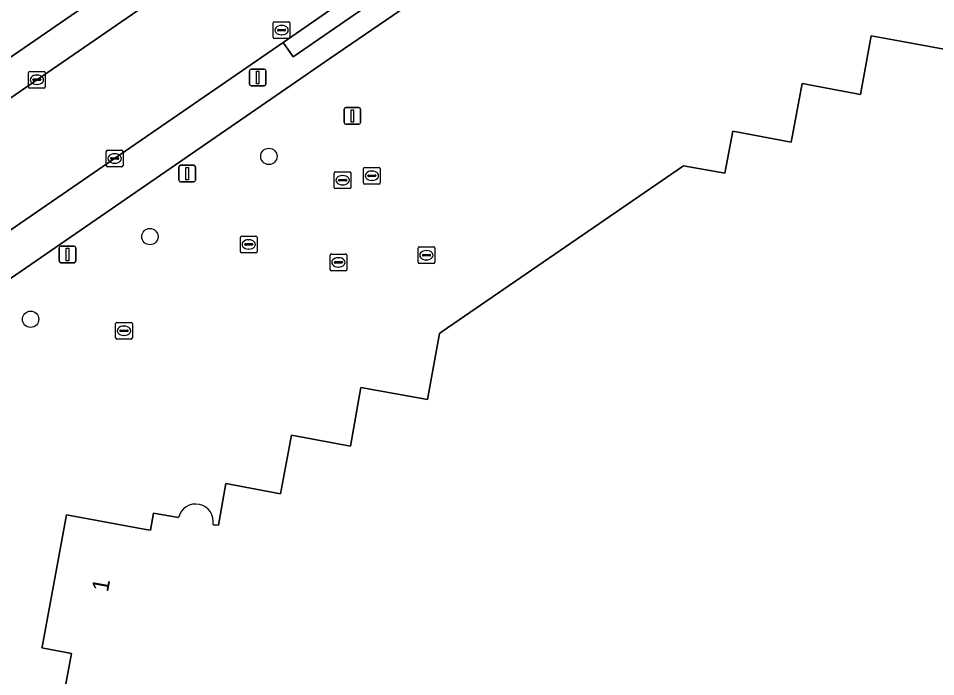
# Model space of a CAD drawing. Extents: x 157445 to 158888, y 383061 to 384688.
# Drawn here: x 157981.3 to 158036.2, y 383307.4 to 383346.8 of the extents above; entities that cross this region are included whole.
import ezdxf

# ---------------------------------------------------------------- set-up
doc = ezdxf.new("R2010")
doc.units = 0
for name, color, linetype in [('IMGEO_Boom', 7, 'Continuous'), ('IMGEO_Erf', 7, 'Continuous'), ('IMGEO_Kolk', 7, 'Continuous'), ('IMGEO_Lichtmast', 7, 'Continuous'), ('IMGEO_Pand', 7, 'Continuous'), ('IMGEO_Pand_nummerreeks', 7, 'Continuous'), ('IMGEO_Parkeervlak_open', 7, 'Continuous'), ('IMGEO_Rijbaan_lokaal_open', 7, 'Continuous'), ('IMGEO_Rioolput', 7, 'Continuous'), ('IMGEO_Voetpad_open', 7, 'Continuous')]:
    doc.layers.add(name, color=color, linetype=linetype)

msp = doc.modelspace()

# ---------------------------------------------------------------- linework, layer by layer
at = {"layer": 'IMGEO_Boom'}
for centre in [(157996.29, 383338.555), (157989.17, 383333.749), (157982.031, 383328.802)]:
    msp.add_circle(centre, 0.489, dxfattribs=at)
at = {"layer": 'IMGEO_Erf'}
msp.add_lwpolyline([(158031.472, 383366.06), (158028.831, 383364.233), (158021.703, 383359.301), (158000, 383344.449), (157965.872, 383320.956), (157976.937, 383304.81), (158003.515, 383265.798), (158003.35, 383265.685), (158004.018, 383264.72), (158015.19, 383272.388), (158043.805, 383292.029), (158043.622, 383292.299), (158058.514, 383302.399), (158065.833, 383307.363), (158065.113, 383316.794), (158063.441, 383319.452), (158058.575, 383326.723), (158045.965, 383345.025)], close=True, dxfattribs=at)
for points in [[(158027.538, 383339.409), (158028.209, 383342.915), (158031.691, 383342.267), (158032.328, 383345.776), (158034.081, 383345.455), (158038.316, 383344.68), (158038.24, 383344.264), (158037.99, 383342.889), (158039.785, 383342.568), (158039.14, 383339.064), (158042.231, 383338.498), (158042.671, 383338.418), (158042.293, 383336.622), (158045.807, 383335.977), (158044.556, 383329.039), (158051.502, 383327.74), (158050.868, 383324.32), (158054.343, 383323.605), (158052.372, 383313.05), (158053.666, 383312.814), (158052.022, 383303.815)], [(157992.95, 383316.497), (157993.27, 383316.481), (157993.722, 383318.969), (157996.997, 383318.346), (157997.643, 383321.873), (158000, 383321.422), (158001.169, 383321.199), (158001.801, 383324.718), (158005.791, 383323.99), (158006.507, 383327.952), (158006.669, 383328.064), (158021.099, 383337.992), (158023.572, 383337.543), (158024.048, 383340.054), (158027.538, 383339.409)], [(157983.926, 383305.798), (157984.479, 383308.797), (157982.712, 383309.13), (157982.741, 383309.286), (157984.19, 383317.101), (157988.921, 383316.224), (157989.209, 383316.171), (157989.384, 383317.191), (157990.886, 383316.935)]]:
    msp.add_lwpolyline(points, dxfattribs=at)
msp.add_arc((157991.912, 383316.687), 1.055, 349.6501, 166.3879, dxfattribs=at)
at = {"layer": 'IMGEO_Kolk'}
for p, q in [((157981.982, 383343.643), (157982.834, 383343.643)), ((157981.907, 383342.717), (157981.907, 383343.569)), ((157982.166, 383343.137), (157982.166, 383343.149)), ((157982.604, 383343.1), (157982.206, 383343.1)), ((157982.209, 383343.186), (157982.607, 383343.186)), ((157982.395, 383343.423), (157982.42, 383343.423)), ((157982.65, 383343.149), (157982.65, 383343.137)), ((157982.908, 383343.569), (157982.908, 383342.717)), ((157982.834, 383342.643), (157981.982, 383342.643)), ((157982.418, 383342.863), (157982.393, 383342.863)), ((157986.562, 383338), (157986.562, 383338.852)), ((157986.637, 383338.926), (157987.489, 383338.926)), ((157987.05, 383338.706), (157987.075, 383338.706)), ((157987.563, 383338.852), (157987.563, 383338)), ((157986.821, 383338.42), (157986.821, 383338.432)), ((157987.259, 383338.383), (157986.861, 383338.383)), ((157986.864, 383338.469), (157987.262, 383338.469)), ((157987.073, 383338.146), (157987.048, 383338.146)), ((157987.305, 383338.432), (157987.305, 383338.42)), ((157987.489, 383337.926), (157986.637, 383337.926)), ((158000.205, 383336.699), (158000.205, 383337.551)), ((158000.28, 383337.625), (158001.132, 383337.625)), ((158001.206, 383337.551), (158001.206, 383336.699)), ((158000.464, 383337.119), (158000.464, 383337.131)), ((158000.902, 383337.082), (158000.504, 383337.082)), ((158000.507, 383337.168), (158000.905, 383337.168)), ((158000.693, 383337.405), (158000.718, 383337.405)), ((158000.948, 383337.131), (158000.948, 383337.119)), ((158001.132, 383336.625), (158000.28, 383336.625)), ((158000.716, 383336.845), (158000.691, 383336.845)), ((157994.589, 383332.86), (157994.589, 383333.712)), ((157994.664, 383333.786), (157995.516, 383333.786)), ((157995.59, 383333.712), (157995.59, 383332.86)), ((157994.848, 383333.28), (157994.848, 383333.292)), ((157995.286, 383333.243), (157994.888, 383333.243)), ((157994.891, 383333.329), (157995.289, 383333.329)), ((157995.077, 383333.566), (157995.102, 383333.566)), ((157995.332, 383333.292), (157995.332, 383333.28)), ((157995.516, 383332.786), (157994.664, 383332.786)), ((157995.1, 383333.006), (157995.075, 383333.006)), ((157987.12, 383327.691), (157987.12, 383328.543)), ((157987.195, 383328.617), (157988.047, 383328.617)), ((157987.608, 383328.397), (157987.633, 383328.397)), ((157988.121, 383328.543), (157988.121, 383327.691)), ((157987.379, 383328.111), (157987.379, 383328.123)), ((157987.817, 383328.074), (157987.419, 383328.074)), ((157987.422, 383328.16), (157987.82, 383328.16)), ((157987.631, 383327.837), (157987.606, 383327.837)), ((157987.863, 383328.123), (157987.863, 383328.111)), ((157988.047, 383327.617), (157987.195, 383327.617))]:
    msp.add_line(p, q, dxfattribs=at)
for points in [[(157981.982, 383343.643), (157982.834, 383343.643)], [(157981.907, 383342.717), (157981.907, 383343.569)], [(157982.908, 383343.569), (157982.908, 383342.717)], [(157982.834, 383342.643), (157981.982, 383342.643)], [(157986.562, 383338), (157986.562, 383338.852)], [(157986.637, 383338.926), (157987.489, 383338.926)], [(157987.563, 383338.852), (157987.563, 383338)], [(157987.489, 383337.926), (157986.637, 383337.926)], [(158000.205, 383336.699), (158000.205, 383337.551)], [(158000.28, 383337.625), (158001.132, 383337.625)], [(158001.206, 383337.551), (158001.206, 383336.699)], [(158001.132, 383336.625), (158000.28, 383336.625)], [(157994.589, 383332.86), (157994.589, 383333.712)], [(157994.664, 383333.786), (157995.516, 383333.786)], [(157995.59, 383333.712), (157995.59, 383332.86)], [(157995.516, 383332.786), (157994.664, 383332.786)], [(157987.12, 383327.691), (157987.12, 383328.543)], [(157987.195, 383328.617), (157988.047, 383328.617)], [(157988.121, 383328.543), (157988.121, 383327.691)], [(157988.047, 383327.617), (157987.195, 383327.617)]]:
    msp.add_lwpolyline(points, dxfattribs=at)
for centre, radius, start, end in [((157981.984, 383343.567), 0.0765, 91.552, 178.448), ((157981.984, 383343.567), 0.0765, 91.552, 178.448), ((157982.832, 383343.567), 0.0765, 1.552, 88.448), ((157982.832, 383343.567), 0.0765, 1.552, 88.448), ((157982.206, 383343.146), 0.0403, 85.8775, 175.7526), ((157982.203, 383343.136), 0.0366, 178.938, 274.7102), ((157982.607, 383343.143), 0.043, 264.8664, 352.4533), ((157982.611, 383343.148), 0.0386, 1.7309, 96.639), ((157981.984, 383342.719), 0.0765, 181.552, 268.448), ((157981.984, 383342.719), 0.0765, 181.552, 268.448), ((157982.832, 383342.719), 0.0765, 271.552, 358.448), ((157982.832, 383342.719), 0.0765, 271.552, 358.448), ((157986.639, 383338.85), 0.0765, 91.552, 178.448), ((157986.639, 383338.85), 0.0765, 91.552, 178.448), ((157987.487, 383338.85), 0.0765, 1.552, 88.448), ((157987.487, 383338.85), 0.0765, 1.552, 88.448), ((157986.861, 383338.429), 0.0403, 85.8775, 175.7526), ((157986.858, 383338.419), 0.0366, 178.938, 274.7102), ((157987.262, 383338.426), 0.043, 264.8664, 352.4533), ((157987.266, 383338.431), 0.0386, 1.7309, 96.639), ((157986.639, 383338.002), 0.0765, 181.552, 268.448), ((157986.639, 383338.002), 0.0765, 181.552, 268.448), ((157987.487, 383338.002), 0.0765, 271.552, 358.448), ((157987.487, 383338.002), 0.0765, 271.552, 358.448), ((158000.282, 383337.549), 0.0765, 91.552, 178.448), ((158000.282, 383337.549), 0.0765, 91.552, 178.448), ((158001.13, 383337.549), 0.0765, 1.552, 88.448), ((158001.13, 383337.549), 0.0765, 1.552, 88.448), ((158000.504, 383337.128), 0.0403, 85.8775, 175.7526), ((158000.501, 383337.118), 0.0366, 178.938, 274.7102), ((158000.905, 383337.125), 0.043, 264.8664, 352.4533), ((158000.909, 383337.13), 0.0386, 1.7309, 96.639), ((158000.282, 383336.701), 0.0765, 181.552, 268.448), ((158000.282, 383336.701), 0.0765, 181.552, 268.448), ((158001.13, 383336.701), 0.0765, 271.552, 358.448), ((158001.13, 383336.701), 0.0765, 271.552, 358.448), ((157994.666, 383333.71), 0.0765, 91.552, 178.448), ((157994.666, 383333.71), 0.0765, 91.552, 178.448), ((157995.514, 383333.71), 0.0765, 1.552, 88.448), ((157995.514, 383333.71), 0.0765, 1.552, 88.448), ((157994.888, 383333.289), 0.0403, 85.8775, 175.7526), ((157994.885, 383333.279), 0.0366, 178.938, 274.7102), ((157995.289, 383333.286), 0.043, 264.8664, 352.4533), ((157995.293, 383333.291), 0.0386, 1.7309, 96.639), ((157994.666, 383332.862), 0.0765, 181.552, 268.448), ((157994.666, 383332.862), 0.0765, 181.552, 268.448), ((157995.514, 383332.862), 0.0765, 271.552, 358.448), ((157995.514, 383332.862), 0.0765, 271.552, 358.448), ((157987.197, 383328.541), 0.0765, 91.552, 178.448), ((157987.197, 383328.541), 0.0765, 91.552, 178.448), ((157988.045, 383328.541), 0.0765, 1.552, 88.448), ((157988.045, 383328.541), 0.0765, 1.552, 88.448), ((157987.197, 383327.693), 0.0765, 181.552, 268.448), ((157987.197, 383327.693), 0.0765, 181.552, 268.448), ((157987.419, 383328.12), 0.0403, 85.8775, 175.7526), ((157987.416, 383328.11), 0.0366, 178.938, 274.7102), ((157987.82, 383328.117), 0.043, 264.8664, 352.4533), ((157987.824, 383328.122), 0.0386, 1.7309, 96.639), ((157988.045, 383327.693), 0.0765, 271.552, 358.448), ((157988.045, 383327.693), 0.0765, 271.552, 358.448)]:
    msp.add_arc(centre, radius, start, end, dxfattribs=at)
for centre, major_axis, ratio, start_param, end_param in [((157982.394, 383343.143), (-0.387, 0.002), 0.722429, 4.712389, 7.853982), ((157982.419, 383343.143), (-0.39, 0.002), 0.717154, 1.570796, 4.712389), ((157987.049, 383338.426), (-0.387, 0.002), 0.722429, 4.712389, 7.853982), ((157987.074, 383338.426), (-0.39, 0.002), 0.717154, 1.570796, 4.712389), ((158000.692, 383337.125), (-0.387, 0.002), 0.722429, 4.712389, 7.853982), ((158000.717, 383337.125), (-0.39, 0.002), 0.717154, 1.570796, 4.712389), ((157995.076, 383333.286), (-0.387, 0.002), 0.722429, 4.712389, 7.853982), ((157995.101, 383333.286), (-0.39, 0.002), 0.717154, 1.570796, 4.712389), ((157987.607, 383328.117), (-0.387, 0.002), 0.722429, 4.712389, 7.853982), ((157987.632, 383328.117), (-0.39, 0.002), 0.717154, 1.570796, 4.712389)]:
    msp.add_ellipse(centre, major_axis=major_axis, ratio=ratio, start_param=start_param, end_param=end_param, dxfattribs=at)
at = {"layer": 'IMGEO_Lichtmast'}
for p, q in [((157995.129, 383342.877), (157995.129, 383343.677)), ((157995.129, 383343.677), (157995.129, 383342.877)), ((157995.229, 383343.777), (157996.019, 383343.777)), ((157996.019, 383343.777), (157995.229, 383343.777)), ((157996.119, 383343.677), (157996.119, 383342.877)), ((157996.119, 383342.877), (157996.119, 383343.677)), ((157996.019, 383342.777), (157995.229, 383342.777)), ((157995.229, 383342.777), (157996.019, 383342.777)), ((158000.894, 383341.473), (158001.684, 383341.473)), ((158001.684, 383341.473), (158000.894, 383341.473)), ((158000.794, 383340.573), (158000.794, 383341.373)), ((158000.794, 383341.373), (158000.794, 383340.573)), ((158001.784, 383341.373), (158001.784, 383340.573)), ((158001.784, 383340.573), (158001.784, 383341.373)), ((158001.684, 383340.473), (158000.894, 383340.473)), ((158000.894, 383340.473), (158001.684, 383340.473)), ((157990.909, 383337.121), (157990.909, 383337.921)), ((157990.909, 383337.921), (157990.909, 383337.121)), ((157991.009, 383338.021), (157991.799, 383338.021)), ((157991.799, 383338.021), (157991.009, 383338.021)), ((157991.899, 383337.921), (157991.899, 383337.121)), ((157991.899, 383337.121), (157991.899, 383337.921)), ((157991.799, 383337.021), (157991.009, 383337.021)), ((157991.009, 383337.021), (157991.799, 383337.021)), ((157983.845, 383333.184), (157984.635, 383333.184)), ((157984.635, 383333.184), (157983.845, 383333.184)), ((157983.745, 383332.284), (157983.745, 383333.084)), ((157983.745, 383333.084), (157983.745, 383332.284)), ((157984.735, 383333.084), (157984.735, 383332.284)), ((157984.735, 383332.284), (157984.735, 383333.084)), ((157984.635, 383332.184), (157983.845, 383332.184)), ((157983.845, 383332.184), (157984.635, 383332.184))]:
    msp.add_line(p, q, dxfattribs=at)
for points in [[(157995.549, 383343.652), (157995.699, 383343.652), (157995.699, 383342.902), (157995.549, 383342.902), (157995.549, 383343.652)], [(158001.214, 383341.348), (158001.364, 383341.348), (158001.364, 383340.598), (158001.214, 383340.598), (158001.214, 383341.348)], [(157991.329, 383337.896), (157991.479, 383337.896), (157991.479, 383337.146), (157991.329, 383337.146), (157991.329, 383337.896)], [(157984.165, 383333.059), (157984.315, 383333.059), (157984.315, 383332.309), (157984.165, 383332.309), (157984.165, 383333.059)]]:
    msp.add_lwpolyline(points, dxfattribs=at)
for centre, start, end in [((157995.229, 383343.677), 90, 180), ((157995.229, 383343.677), 90, 180), ((157996.019, 383343.677), 0, 90), ((157996.019, 383343.677), 360, 90), ((157995.229, 383342.877), 180, 270), ((157995.229, 383342.877), 180, 270), ((157996.019, 383342.877), 270, 0), ((157996.019, 383342.877), 270, 0), ((158000.894, 383341.373), 90, 180), ((158000.894, 383341.373), 90, 180), ((158001.684, 383341.373), 0, 90), ((158001.684, 383341.373), 360, 90), ((158000.894, 383340.573), 180, 270), ((158000.894, 383340.573), 180, 270), ((158001.684, 383340.573), 270, 0), ((158001.684, 383340.573), 270, 0), ((157991.009, 383337.921), 90, 180), ((157991.009, 383337.921), 90, 180), ((157991.799, 383337.921), 0, 90), ((157991.799, 383337.921), 360, 90), ((157991.009, 383337.121), 180, 270), ((157991.009, 383337.121), 180, 270), ((157991.799, 383337.121), 270, 0), ((157991.799, 383337.121), 270, 0), ((157983.845, 383333.084), 90, 180), ((157983.845, 383333.084), 90, 180), ((157984.635, 383333.084), 0, 90), ((157984.635, 383333.084), 360, 90), ((157983.845, 383332.284), 180, 270), ((157983.845, 383332.284), 180, 270), ((157984.635, 383332.284), 270, 0), ((157984.635, 383332.284), 270, 0)]:
    msp.add_arc(centre, 0.1, start, end, dxfattribs=at)
at = {"layer": 'IMGEO_Pand'}
for points in [[(158038.316, 383344.68), (158034.081, 383345.455), (158032.328, 383345.776), (158031.691, 383342.267), (158028.209, 383342.915), (158027.538, 383339.409), (158024.048, 383340.054), (158023.572, 383337.543), (158021.099, 383337.992), (158006.669, 383328.064), (158006.507, 383327.952), (158005.791, 383323.99), (158001.801, 383324.718), (158001.169, 383321.199), (158000, 383321.422), (157997.643, 383321.873), (157996.997, 383318.346), (157993.722, 383318.969), (157993.27, 383316.481), (157992.95, 383316.497)], [(157990.886, 383316.935), (157989.384, 383317.191), (157989.209, 383316.171), (157988.921, 383316.224), (157984.19, 383317.101), (157982.741, 383309.286), (157982.712, 383309.13), (157984.479, 383308.797), (157983.926, 383305.798)]]:
    msp.add_lwpolyline(points, dxfattribs=at)
msp.add_arc((157991.912, 383316.687), 1.055, 349.6501, 166.3879, dxfattribs=at)
at = {"layer": 'IMGEO_Parkeervlak_open'}
for points in [[(157952.94, 383322.832), (157963.789, 383330.335), (158000, 383355.247), (158003.857, 383357.9), (158019.883, 383368.976), (158021.502, 383369.98)], [(158017.439, 383369.68), (158008.4, 383363.459), (158003.44, 383360.064), (158000, 383357.696), (157971.079, 383337.788), (157967.223, 383335.13), (157954.529, 383326.381)]]:
    msp.add_lwpolyline(points, dxfattribs=at)
at = {"layer": 'IMGEO_Rijbaan_lokaal_open'}
for points in [[(157987.062, 383338.426), (157997.151, 383345.376), (158000, 383347.342), (158007.061, 383352.214), (158007.261, 383352.343), (158023.353, 383363.453), (158023.781, 383363.663), (158028.034, 383366.58), (158030.046, 383367.961), (158026.452, 383373.415), (158022.035, 383370.35), (158021.502, 383369.98), (158019.883, 383368.976), (158003.857, 383357.9), (158000, 383355.247), (157963.789, 383330.335), (157952.94, 383322.832)], [(157954.825, 383316.435), (157956.345, 383317.296), (157957.573, 383318.133), (157960.873, 383320.401), (157967.673, 383325.093), (157987.062, 383338.426)]]:
    msp.add_lwpolyline(points, dxfattribs=at)
at = {"layer": 'IMGEO_Rioolput'}
for p, q in [((157996.553, 383345.686), (157996.553, 383346.538)), ((157996.628, 383346.612), (157997.48, 383346.612)), ((157997.041, 383346.392), (157997.066, 383346.392)), ((157997.554, 383346.538), (157997.554, 383345.686)), ((157996.812, 383346.106), (157996.812, 383346.118)), ((157997.25, 383346.069), (157996.852, 383346.069)), ((157996.855, 383346.155), (157997.253, 383346.155)), ((157997.064, 383345.832), (157997.039, 383345.832)), ((157997.296, 383346.118), (157997.296, 383346.106)), ((157997.48, 383345.612), (157996.628, 383345.612)), ((158001.955, 383336.969), (158001.955, 383337.821)), ((158002.03, 383337.895), (158002.882, 383337.895)), ((158002.443, 383337.675), (158002.468, 383337.675)), ((158002.956, 383337.821), (158002.956, 383336.969)), ((158002.214, 383337.389), (158002.214, 383337.401)), ((158002.652, 383337.352), (158002.254, 383337.352)), ((158002.257, 383337.438), (158002.655, 383337.438)), ((158002.466, 383337.115), (158002.441, 383337.115)), ((158002.698, 383337.401), (158002.698, 383337.389)), ((158002.882, 383336.895), (158002.03, 383336.895)), ((157999.955, 383331.783), (157999.955, 383332.635)), ((158000.03, 383332.709), (158000.882, 383332.709)), ((158000.956, 383332.635), (158000.956, 383331.783)), ((158005.221, 383332.211), (158005.221, 383333.063)), ((158005.296, 383333.137), (158006.148, 383333.137)), ((158005.48, 383332.631), (158005.48, 383332.643)), ((158005.523, 383332.68), (158005.921, 383332.68)), ((158005.709, 383332.917), (158005.734, 383332.917)), ((158005.964, 383332.643), (158005.964, 383332.631)), ((158006.222, 383333.063), (158006.222, 383332.211)), ((158000.214, 383332.203), (158000.214, 383332.215)), ((158000.652, 383332.166), (158000.254, 383332.166)), ((158000.257, 383332.252), (158000.655, 383332.252)), ((158000.443, 383332.489), (158000.468, 383332.489)), ((158000.698, 383332.215), (158000.698, 383332.203)), ((158006.148, 383332.137), (158005.296, 383332.137)), ((158005.918, 383332.594), (158005.52, 383332.594)), ((158005.732, 383332.357), (158005.707, 383332.357)), ((158000.882, 383331.709), (158000.03, 383331.709)), ((158000.466, 383331.929), (158000.441, 383331.929))]:
    msp.add_line(p, q, dxfattribs=at)
for points in [[(157996.553, 383345.686), (157996.553, 383346.538)], [(157996.628, 383346.612), (157997.48, 383346.612)], [(157997.554, 383346.538), (157997.554, 383345.686)], [(157997.48, 383345.612), (157996.628, 383345.612)], [(158001.955, 383336.969), (158001.955, 383337.821)], [(158002.03, 383337.895), (158002.882, 383337.895)], [(158002.956, 383337.821), (158002.956, 383336.969)], [(158002.882, 383336.895), (158002.03, 383336.895)], [(157999.955, 383331.783), (157999.955, 383332.635)], [(158000.03, 383332.709), (158000.882, 383332.709)], [(158000.956, 383332.635), (158000.956, 383331.783)], [(158005.221, 383332.211), (158005.221, 383333.063)], [(158005.296, 383333.137), (158006.148, 383333.137)], [(158006.222, 383333.063), (158006.222, 383332.211)], [(158006.148, 383332.137), (158005.296, 383332.137)], [(158000.882, 383331.709), (158000.03, 383331.709)]]:
    msp.add_lwpolyline(points, dxfattribs=at)
for centre, radius, start, end in [((157996.63, 383346.536), 0.0765, 91.552, 178.448), ((157996.63, 383346.536), 0.0765, 91.552, 178.448), ((157997.478, 383346.536), 0.0765, 1.552, 88.448), ((157997.478, 383346.536), 0.0765, 1.552, 88.448), ((157996.852, 383346.115), 0.0403, 85.8775, 175.7526), ((157996.849, 383346.105), 0.0366, 178.938, 274.7102), ((157997.253, 383346.112), 0.043, 264.8664, 352.4533), ((157997.257, 383346.117), 0.0386, 1.7309, 96.639), ((157996.63, 383345.688), 0.0765, 181.552, 268.448), ((157996.63, 383345.688), 0.0765, 181.552, 268.448), ((157997.478, 383345.688), 0.0765, 271.552, 358.448), ((157997.478, 383345.688), 0.0765, 271.552, 358.448), ((158002.032, 383337.819), 0.0765, 91.552, 178.448), ((158002.032, 383337.819), 0.0765, 91.552, 178.448), ((158002.88, 383337.819), 0.0765, 1.552, 88.448), ((158002.88, 383337.819), 0.0765, 1.552, 88.448), ((158002.254, 383337.398), 0.0403, 85.8775, 175.7526), ((158002.251, 383337.388), 0.0366, 178.938, 274.7102), ((158002.655, 383337.395), 0.043, 264.8664, 352.4533), ((158002.659, 383337.4), 0.0386, 1.7309, 96.639), ((158002.032, 383336.971), 0.0765, 181.552, 268.448), ((158002.032, 383336.971), 0.0765, 181.552, 268.448), ((158002.88, 383336.971), 0.0765, 271.552, 358.448), ((158002.88, 383336.971), 0.0765, 271.552, 358.448), ((158000.032, 383332.633), 0.0765, 91.552, 178.448), ((158000.032, 383332.633), 0.0765, 91.552, 178.448), ((158000.88, 383332.633), 0.0765, 1.552, 88.448), ((158000.88, 383332.633), 0.0765, 1.552, 88.448), ((158005.298, 383333.061), 0.0765, 91.552, 178.448), ((158005.298, 383333.061), 0.0765, 91.552, 178.448), ((158005.52, 383332.64), 0.0403, 85.8775, 175.7526), ((158005.517, 383332.63), 0.0366, 178.938, 274.7102), ((158005.921, 383332.637), 0.043, 264.8664, 352.4533), ((158005.925, 383332.642), 0.0386, 1.7309, 96.639), ((158006.146, 383333.061), 0.0765, 1.552, 88.448), ((158006.146, 383333.061), 0.0765, 1.552, 88.448), ((158000.254, 383332.212), 0.0403, 85.8775, 175.7526), ((158000.251, 383332.202), 0.0366, 178.938, 274.7102), ((158000.655, 383332.209), 0.043, 264.8664, 352.4533), ((158000.659, 383332.214), 0.0386, 1.7309, 96.639), ((158005.298, 383332.213), 0.0765, 181.552, 268.448), ((158005.298, 383332.213), 0.0765, 181.552, 268.448), ((158006.146, 383332.213), 0.0765, 271.552, 358.448), ((158006.146, 383332.213), 0.0765, 271.552, 358.448), ((158000.032, 383331.785), 0.0765, 181.552, 268.448), ((158000.032, 383331.785), 0.0765, 181.552, 268.448), ((158000.88, 383331.785), 0.0765, 271.552, 358.448), ((158000.88, 383331.785), 0.0765, 271.552, 358.448)]:
    msp.add_arc(centre, radius, start, end, dxfattribs=at)
for centre, major_axis, ratio, start_param, end_param in [((157997.04, 383346.112), (-0.387, 0.002), 0.722429, 4.712389, 7.853982), ((157997.065, 383346.112), (-0.39, 0.002), 0.717154, 1.570796, 4.712389), ((158002.442, 383337.395), (-0.387, 0.002), 0.722429, 4.712389, 7.853982), ((158002.467, 383337.395), (-0.39, 0.002), 0.717154, 1.570796, 4.712389), ((158005.708, 383332.637), (-0.387, 0.002), 0.722429, 4.712389, 7.853982), ((158005.733, 383332.637), (-0.39, 0.002), 0.717154, 1.570796, 4.712389), ((158000.442, 383332.209), (-0.387, 0.002), 0.722429, 4.712389, 7.853982), ((158000.467, 383332.209), (-0.39, 0.002), 0.717154, 1.570796, 4.712389)]:
    msp.add_ellipse(centre, major_axis=major_axis, ratio=ratio, start_param=start_param, end_param=end_param, dxfattribs=at)
at = {"layer": 'IMGEO_Voetpad_open'}
for points in [[(158000, 383344.449), (158021.703, 383359.301), (158028.831, 383364.233), (158031.472, 383366.06), (158030.046, 383367.961), (158028.034, 383366.58), (158023.781, 383363.663), (158023.353, 383363.453), (158007.261, 383352.343), (158007.061, 383352.214), (158007.652, 383351.358), (157997.742, 383344.52), (157997.151, 383345.376), (157987.062, 383338.426), (157967.673, 383325.093), (157960.873, 383320.401), (157961.461, 383319.543), (157956.896, 383316.413), (157955.338, 383315.53), (157954.825, 383316.435)], [(157954.529, 383326.381), (157967.223, 383335.13), (157971.079, 383337.788), (158000, 383357.696)], [(157965.872, 383320.956), (158000, 383344.449)]]:
    msp.add_lwpolyline(points, dxfattribs=at)
msp.add_lwpolyline([(157997.151, 383345.376), (157997.742, 383344.52), (158007.652, 383351.358), (158007.061, 383352.214), (158000, 383347.342)], close=True, dxfattribs=at)

# ---------------------------------------------------------------- texts
at = {"layer": 'IMGEO_Pand_nummerreeks'}
msp.add_text('1', height=1, rotation=79.4959, dxfattribs=at).set_placement((157986.661, 383312.437))

doc.saveas('drawing.dxf')
